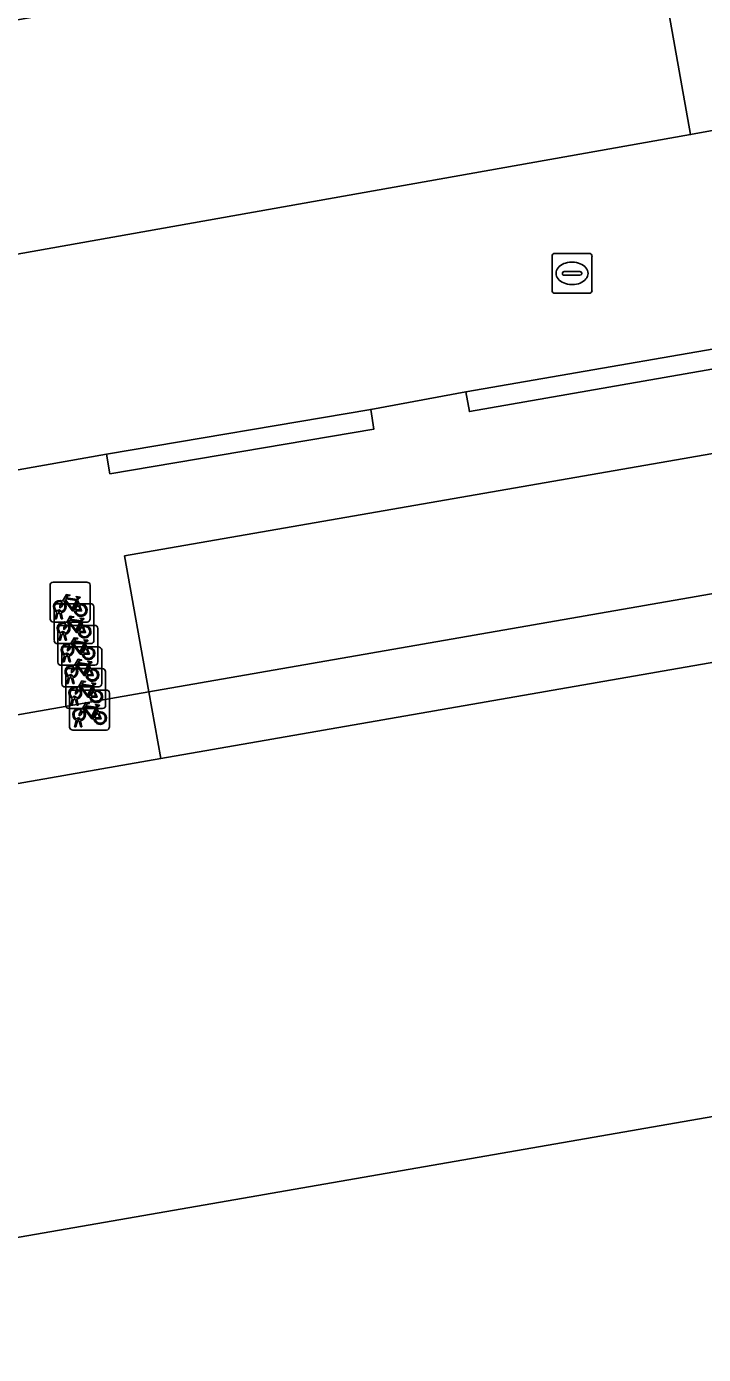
# Model space of a CAD drawing. Extents: x 162879 to 165540, y 384011 to 385181.
# Drawn here: x 164349.04 to 164366.01, y 384928.61 to 384961.9 of the extents above; entities that cross this region are included whole.
import ezdxf

# ---------------------------------------------------------------- set-up
doc = ezdxf.new("R2010")
doc.units = 0
for name, color, linetype in [('IMGEO_Fietsenrek', 7, 'Continuous'), ('IMGEO_Groenvoorziening', 7, 'Continuous'), ('IMGEO_Haag', 7, 'Continuous'), ('IMGEO_Pand', 7, 'Continuous'), ('IMGEO_Parkeervlak_open', 7, 'Continuous'), ('IMGEO_Rijbaan_lokaal_open', 7, 'Continuous'), ('IMGEO_Rioolput', 7, 'Continuous'), ('IMGEO_Voetpad_open', 7, 'Continuous')]:
    doc.layers.add(name, color=color, linetype=linetype)

msp = doc.modelspace()

# ---------------------------------------------------------------- linework, layer by layer
at = {"layer": 'IMGEO_Fietsenrek'}
for p, q in [((164349.636, 384947.044), (164349.636, 384947.885)), ((164349.636, 384947.885), (164349.636, 384947.044)), ((164349.711, 384947.969), (164350.552, 384947.969)), ((164350.552, 384947.969), (164349.711, 384947.969)), ((164350.636, 384947.894), (164350.636, 384947.053)), ((164350.636, 384947.053), (164350.636, 384947.894)), ((164350.323, 384947.518), (164350.359, 384947.423)), ((164349.733, 384946.503), (164349.733, 384947.344)), ((164349.733, 384947.344), (164349.733, 384946.503)), ((164349.763, 384947.053), (164349.802, 384947.213)), ((164349.832, 384947.201), (164349.797, 384947.053)), ((164349.808, 384947.428), (164350.649, 384947.428)), ((164350.649, 384947.428), (164349.808, 384947.428)), ((164349.874, 384947.225), (164349.873, 384947.229)), ((164349.915, 384947.053), (164349.881, 384947.195)), ((164349.905, 384947.236), (164349.906, 384947.229)), ((164349.913, 384947.199), (164349.948, 384947.053)), ((164350.733, 384947.353), (164350.733, 384946.512)), ((164350.733, 384946.512), (164350.733, 384947.353)), ((164350.561, 384946.969), (164349.72, 384946.969)), ((164349.72, 384946.969), (164350.561, 384946.969)), ((164349.797, 384947.053), (164349.763, 384947.053)), ((164349.905, 384946.886), (164350.746, 384946.886)), ((164350.746, 384946.886), (164349.905, 384946.886)), ((164349.948, 384947.053), (164349.915, 384947.053)), ((164350.42, 384946.977), (164350.456, 384946.882)), ((164350.83, 384946.811), (164350.83, 384945.97)), ((164350.83, 384945.97), (164350.83, 384946.811)), ((164349.83, 384945.961), (164349.83, 384946.802)), ((164349.83, 384946.802), (164349.83, 384945.961)), ((164349.86, 384946.512), (164349.899, 384946.672)), ((164349.894, 384946.512), (164349.86, 384946.512)), ((164349.929, 384946.66), (164349.894, 384946.512)), ((164349.971, 384946.684), (164349.97, 384946.688)), ((164350.012, 384946.512), (164349.978, 384946.654)), ((164350.002, 384946.695), (164350.003, 384946.688)), ((164350.01, 384946.658), (164350.045, 384946.512)), ((164350.045, 384946.512), (164350.012, 384946.512)), ((164350.658, 384946.428), (164349.817, 384946.428)), ((164349.817, 384946.428), (164350.658, 384946.428)), ((164349.928, 384945.42), (164349.928, 384946.261)), ((164349.928, 384946.261), (164349.928, 384945.42)), ((164350.003, 384946.345), (164350.844, 384946.345)), ((164350.844, 384946.345), (164350.003, 384946.345)), ((164350.068, 384946.142), (164350.067, 384946.146)), ((164350.099, 384946.153), (164350.1, 384946.146)), ((164350.517, 384946.435), (164350.553, 384946.34)), ((164350.928, 384946.27), (164350.928, 384945.429)), ((164350.928, 384945.429), (164350.928, 384946.27)), ((164350.755, 384945.886), (164349.914, 384945.886)), ((164349.914, 384945.886), (164350.755, 384945.886)), ((164349.957, 384945.97), (164349.996, 384946.13)), ((164349.991, 384945.97), (164349.957, 384945.97)), ((164350.026, 384946.118), (164349.991, 384945.97)), ((164350.109, 384945.97), (164350.075, 384946.112)), ((164350.107, 384946.116), (164350.142, 384945.97)), ((164350.142, 384945.97), (164350.109, 384945.97)), ((164350.615, 384945.894), (164350.651, 384945.799)), ((164350.025, 384944.878), (164350.025, 384945.719)), ((164350.025, 384945.719), (164350.025, 384944.878)), ((164350.055, 384945.429), (164350.094, 384945.589)), ((164350.124, 384945.577), (164350.089, 384945.429)), ((164350.1, 384945.803), (164350.941, 384945.803)), ((164350.941, 384945.803), (164350.1, 384945.803)), ((164350.166, 384945.601), (164350.165, 384945.605)), ((164350.207, 384945.429), (164350.173, 384945.571)), ((164350.197, 384945.612), (164350.198, 384945.605)), ((164350.205, 384945.575), (164350.24, 384945.429)), ((164351.025, 384945.728), (164351.025, 384944.887)), ((164351.025, 384944.887), (164351.025, 384945.728)), ((164350.853, 384945.345), (164350.012, 384945.345)), ((164350.012, 384945.345), (164350.853, 384945.345)), ((164350.089, 384945.429), (164350.055, 384945.429)), ((164350.122, 384944.337), (164350.122, 384945.178)), ((164350.122, 384945.178), (164350.122, 384944.337)), ((164350.197, 384945.262), (164351.038, 384945.262)), ((164351.038, 384945.262), (164350.197, 384945.262)), ((164350.24, 384945.429), (164350.207, 384945.429)), ((164350.712, 384945.352), (164350.748, 384945.257)), ((164351.122, 384945.187), (164351.122, 384944.346)), ((164351.122, 384944.346), (164351.122, 384945.187)), ((164350.152, 384944.887), (164350.191, 384945.047)), ((164350.186, 384944.887), (164350.152, 384944.887)), ((164350.221, 384945.035), (164350.186, 384944.887)), ((164350.263, 384945.059), (164350.262, 384945.063)), ((164350.304, 384944.887), (164350.27, 384945.029)), ((164350.294, 384945.07), (164350.295, 384945.063)), ((164350.302, 384945.033), (164350.337, 384944.887)), ((164350.337, 384944.887), (164350.304, 384944.887)), ((164350.809, 384944.811), (164350.845, 384944.716)), ((164350.95, 384944.803), (164350.109, 384944.803)), ((164350.109, 384944.803), (164350.95, 384944.803)), ((164350.249, 384944.346), (164350.288, 384944.506)), ((164350.318, 384944.494), (164350.283, 384944.346)), ((164350.36, 384944.518), (164350.359, 384944.522)), ((164350.401, 384944.346), (164350.367, 384944.488)), ((164350.391, 384944.529), (164350.392, 384944.522)), ((164350.399, 384944.492), (164350.434, 384944.346)), ((164351.047, 384944.262), (164350.206, 384944.262)), ((164350.206, 384944.262), (164351.047, 384944.262)), ((164350.283, 384944.346), (164350.249, 384944.346)), ((164350.434, 384944.346), (164350.401, 384944.346))]:
    msp.add_line(p, q, dxfattribs=at)
for points in [[(164349.97, 384947.443), (164349.918, 384947.353), (164349.878, 384947.328), (164349.879, 384947.375), (164349.934, 384947.469)], [(164349.949, 384947.495), (164350.044, 384947.659), (164350.13, 384947.645), (164350.132, 384947.636), (164350.076, 384947.625), (164350.049, 384947.58), (164350.305, 384947.539)], [(164350.245, 384947.251), (164350.195, 384947.251), (164350.004, 384947.502), (164349.985, 384947.47)], [(164350.292, 384947.514), (164350.035, 384947.555), (164350.018, 384947.526), (164350.185, 384947.306), (164350.292, 384947.514)], [(164350.34, 384947.416), (164350.31, 384947.493), (164350.201, 384947.275), (164350.244, 384947.275)], [(164350.305, 384947.539), (164350.33, 384947.588), (164350.324, 384947.592), (164350.301, 384947.596), (164350.289, 384947.603), (164350.288, 384947.606), (164350.29, 384947.611), (164350.385, 384947.596), (164350.387, 384947.586), (164350.377, 384947.573), (164350.365, 384947.567), (164350.351, 384947.573), (164350.323, 384947.518)], [(164350.274, 384947.275), (164350.394, 384947.274), (164350.35, 384947.388)], [(164350.37, 384947.395), (164350.425, 384947.25), (164350.275, 384947.25)], [(164350.067, 384946.902), (164350.015, 384946.812), (164349.975, 384946.787), (164349.976, 384946.834), (164350.031, 384946.928)], [(164350.046, 384946.954), (164350.141, 384947.118), (164350.227, 384947.104), (164350.229, 384947.095), (164350.173, 384947.084), (164350.146, 384947.039), (164350.402, 384946.998)], [(164350.342, 384946.71), (164350.292, 384946.71), (164350.101, 384946.961), (164350.082, 384946.929)], [(164350.389, 384946.973), (164350.132, 384947.014), (164350.115, 384946.985), (164350.282, 384946.765), (164350.389, 384946.973)], [(164350.437, 384946.875), (164350.407, 384946.952), (164350.298, 384946.734), (164350.341, 384946.734)], [(164350.371, 384946.734), (164350.491, 384946.733), (164350.447, 384946.847)], [(164350.467, 384946.854), (164350.522, 384946.709), (164350.372, 384946.709)], [(164350.402, 384946.998), (164350.427, 384947.047), (164350.421, 384947.051), (164350.398, 384947.055), (164350.386, 384947.062), (164350.385, 384947.065), (164350.387, 384947.07), (164350.482, 384947.055), (164350.484, 384947.045), (164350.474, 384947.032), (164350.462, 384947.026), (164350.448, 384947.032), (164350.42, 384946.977)], [(164350.143, 384946.412), (164350.238, 384946.576), (164350.324, 384946.562), (164350.326, 384946.553), (164350.27, 384946.542), (164350.243, 384946.497), (164350.499, 384946.456)], [(164350.486, 384946.431), (164350.229, 384946.472), (164350.212, 384946.443), (164350.379, 384946.223), (164350.486, 384946.431)], [(164350.499, 384946.456), (164350.524, 384946.505), (164350.518, 384946.509), (164350.495, 384946.513), (164350.483, 384946.52), (164350.482, 384946.523), (164350.484, 384946.528), (164350.579, 384946.513), (164350.581, 384946.503), (164350.571, 384946.49), (164350.559, 384946.484), (164350.545, 384946.49), (164350.517, 384946.435)], [(164350.164, 384946.36), (164350.112, 384946.27), (164350.072, 384946.245), (164350.073, 384946.292), (164350.128, 384946.386)], [(164350.439, 384946.168), (164350.389, 384946.168), (164350.198, 384946.419), (164350.179, 384946.387)], [(164350.534, 384946.333), (164350.504, 384946.41), (164350.395, 384946.192), (164350.438, 384946.192)], [(164350.468, 384946.192), (164350.588, 384946.191), (164350.544, 384946.305)], [(164350.564, 384946.312), (164350.619, 384946.167), (164350.469, 384946.167)], [(164350.262, 384945.819), (164350.21, 384945.729), (164350.17, 384945.704), (164350.171, 384945.751), (164350.226, 384945.845)], [(164350.241, 384945.871), (164350.336, 384946.035), (164350.422, 384946.021), (164350.424, 384946.012), (164350.368, 384946.001), (164350.341, 384945.956), (164350.597, 384945.915)], [(164350.537, 384945.627), (164350.487, 384945.627), (164350.296, 384945.878), (164350.277, 384945.846)], [(164350.584, 384945.89), (164350.327, 384945.931), (164350.31, 384945.902), (164350.477, 384945.682), (164350.584, 384945.89)], [(164350.632, 384945.792), (164350.602, 384945.869), (164350.493, 384945.651), (164350.536, 384945.651)], [(164350.597, 384945.915), (164350.622, 384945.964), (164350.616, 384945.968), (164350.593, 384945.972), (164350.581, 384945.979), (164350.58, 384945.982), (164350.582, 384945.987), (164350.677, 384945.972), (164350.679, 384945.962), (164350.669, 384945.949), (164350.657, 384945.943), (164350.643, 384945.949), (164350.615, 384945.894)], [(164350.338, 384945.329), (164350.433, 384945.493), (164350.519, 384945.479), (164350.521, 384945.47), (164350.465, 384945.459), (164350.438, 384945.414), (164350.694, 384945.373)], [(164350.566, 384945.651), (164350.686, 384945.65), (164350.642, 384945.764)], [(164350.662, 384945.771), (164350.717, 384945.626), (164350.567, 384945.626)], [(164350.359, 384945.277), (164350.307, 384945.187), (164350.267, 384945.162), (164350.268, 384945.209), (164350.323, 384945.303)], [(164350.634, 384945.085), (164350.584, 384945.085), (164350.393, 384945.336), (164350.374, 384945.304)], [(164350.681, 384945.348), (164350.424, 384945.389), (164350.407, 384945.36), (164350.574, 384945.14), (164350.681, 384945.348)], [(164350.729, 384945.25), (164350.699, 384945.327), (164350.59, 384945.109), (164350.633, 384945.109)], [(164350.663, 384945.109), (164350.783, 384945.108), (164350.739, 384945.222)], [(164350.759, 384945.229), (164350.814, 384945.084), (164350.664, 384945.084)], [(164350.694, 384945.373), (164350.719, 384945.422), (164350.713, 384945.426), (164350.69, 384945.43), (164350.678, 384945.437), (164350.677, 384945.44), (164350.679, 384945.445), (164350.774, 384945.43), (164350.776, 384945.42), (164350.766, 384945.407), (164350.754, 384945.401), (164350.74, 384945.407), (164350.712, 384945.352)], [(164350.435, 384944.788), (164350.53, 384944.952), (164350.616, 384944.938), (164350.618, 384944.929), (164350.562, 384944.918), (164350.535, 384944.873), (164350.791, 384944.832)], [(164350.778, 384944.807), (164350.521, 384944.848), (164350.504, 384944.819), (164350.671, 384944.599), (164350.778, 384944.807)], [(164350.791, 384944.832), (164350.816, 384944.881), (164350.81, 384944.885), (164350.787, 384944.889), (164350.775, 384944.896), (164350.774, 384944.899), (164350.776, 384944.904), (164350.871, 384944.889), (164350.873, 384944.879), (164350.863, 384944.866), (164350.851, 384944.86), (164350.837, 384944.866), (164350.809, 384944.811)], [(164350.456, 384944.736), (164350.404, 384944.646), (164350.364, 384944.621), (164350.365, 384944.668), (164350.42, 384944.762)], [(164350.731, 384944.544), (164350.681, 384944.544), (164350.49, 384944.795), (164350.471, 384944.763)], [(164350.826, 384944.709), (164350.796, 384944.786), (164350.687, 384944.568), (164350.73, 384944.568)], [(164350.76, 384944.568), (164350.88, 384944.567), (164350.836, 384944.681)], [(164350.856, 384944.688), (164350.911, 384944.543), (164350.761, 384944.543)]]:
    msp.add_lwpolyline(points, dxfattribs=at)
for centre, radius, start, end in [((164349.714, 384947.891), 0.0779, 92.4484, 184.2845), ((164349.714, 384947.891), 0.0779, 92.4484, 184.2845), ((164350.558, 384947.891), 0.0779, 2.4484, 94.2845), ((164350.558, 384947.891), 0.0779, 2.4484, 94.2845), ((164349.876, 384947.354), 0.159, 62.6766, 242.1369), ((164349.876, 384947.354), 0.129, 63.3192, 238.903), ((164349.876, 384947.354), 0.159, 283.5766, 46.6042), ((164349.811, 384947.35), 0.0779, 92.4484, 184.2845), ((164349.811, 384947.35), 0.0779, 92.4484, 184.2845), ((164349.856, 384947.225), 0.0499, 12.8025, 158.6934), ((164349.876, 384947.354), 0.159, 253.9967, 271.7867), ((164349.856, 384947.225), 0.0174, 12.8025, 163.4502), ((164349.876, 384947.354), 0.129, 253.415, 269.0204), ((164349.876, 384947.354), 0.129, 283.6043, 43.4302), ((164350.403, 384947.27), 0.159, 113.3408, 178.3217), ((164350.403, 384947.27), 0.159, 187.0065, 105.7708), ((164350.403, 384947.27), 0.129, 113.923, 177.9556), ((164350.403, 384947.27), 0.129, 188.6715, 104.5883), ((164350.655, 384947.35), 0.0779, 2.4484, 94.2845), ((164350.655, 384947.35), 0.0779, 2.4484, 94.2845), ((164349.714, 384947.047), 0.0779, 182.4484, 274.2845), ((164349.714, 384947.047), 0.0779, 182.4484, 274.2845), ((164349.973, 384946.813), 0.159, 62.6766, 242.1369), ((164349.908, 384946.808), 0.0779, 92.4484, 184.2845), ((164349.908, 384946.808), 0.0779, 92.4484, 184.2845), ((164349.973, 384946.813), 0.129, 63.3192, 238.903), ((164349.973, 384946.813), 0.129, 283.6043, 43.4302), ((164349.973, 384946.813), 0.159, 283.5766, 46.6042), ((164350.5, 384946.729), 0.159, 113.3408, 178.3217), ((164350.5, 384946.729), 0.159, 187.0065, 105.7708), ((164350.5, 384946.729), 0.129, 113.923, 177.9556), ((164350.5, 384946.729), 0.129, 188.6715, 104.5883), ((164350.558, 384947.047), 0.0779, 272.4484, 4.2845), ((164350.558, 384947.047), 0.0779, 272.4484, 4.2845), ((164350.752, 384946.808), 0.0779, 2.4484, 94.2845), ((164350.752, 384946.808), 0.0779, 2.4484, 94.2845), ((164349.811, 384946.506), 0.0779, 182.4484, 274.2845), ((164349.811, 384946.506), 0.0779, 182.4484, 274.2845), ((164349.953, 384946.684), 0.0499, 12.8025, 158.6934), ((164349.973, 384946.813), 0.159, 253.9967, 271.7867), ((164349.953, 384946.684), 0.0174, 12.8025, 163.4502), ((164349.973, 384946.813), 0.129, 253.415, 269.0204), ((164350.655, 384946.506), 0.0779, 272.4484, 4.2845), ((164350.655, 384946.506), 0.0779, 272.4484, 4.2845), ((164350.07, 384946.271), 0.159, 62.6766, 242.1369), ((164350.006, 384946.267), 0.0779, 92.4484, 184.2845), ((164350.006, 384946.267), 0.0779, 92.4484, 184.2845), ((164350.07, 384946.271), 0.129, 63.3192, 238.903), ((164350.05, 384946.142), 0.0499, 12.8025, 158.6934), ((164350.05, 384946.142), 0.0174, 12.8025, 163.4502), ((164350.07, 384946.271), 0.129, 253.415, 269.0204), ((164350.07, 384946.271), 0.129, 283.6043, 43.4302), ((164350.07, 384946.271), 0.159, 283.5766, 46.6042), ((164350.597, 384946.187), 0.159, 113.3408, 178.3217), ((164350.597, 384946.187), 0.159, 187.0065, 105.7708), ((164350.597, 384946.187), 0.129, 113.923, 177.9556), ((164350.597, 384946.187), 0.129, 188.6715, 104.5883), ((164350.85, 384946.267), 0.0779, 2.4484, 94.2845), ((164350.85, 384946.267), 0.0779, 2.4484, 94.2845), ((164349.908, 384945.964), 0.0779, 182.4484, 274.2845), ((164349.908, 384945.964), 0.0779, 182.4484, 274.2845), ((164350.168, 384945.73), 0.159, 62.6766, 242.1369), ((164350.07, 384946.271), 0.159, 253.9967, 271.7867), ((164350.168, 384945.73), 0.129, 63.3192, 238.903), ((164350.168, 384945.73), 0.129, 283.6043, 43.4302), ((164350.168, 384945.73), 0.159, 283.5766, 46.6042), ((164350.695, 384945.646), 0.159, 187.0065, 105.7708), ((164350.752, 384945.964), 0.0779, 272.4484, 4.2845), ((164350.752, 384945.964), 0.0779, 272.4484, 4.2845), ((164350.103, 384945.725), 0.0779, 92.4484, 184.2845), ((164350.103, 384945.725), 0.0779, 92.4484, 184.2845), ((164350.148, 384945.601), 0.0499, 12.8025, 158.6934), ((164350.168, 384945.73), 0.159, 253.9967, 271.7867), ((164350.148, 384945.601), 0.0174, 12.8025, 163.4502), ((164350.168, 384945.73), 0.129, 253.415, 269.0204), ((164350.695, 384945.646), 0.159, 113.3408, 178.3217), ((164350.695, 384945.646), 0.129, 113.923, 177.9556), ((164350.695, 384945.646), 0.129, 188.6715, 104.5883), ((164350.947, 384945.725), 0.0779, 2.4484, 94.2845), ((164350.947, 384945.725), 0.0779, 2.4484, 94.2845), ((164350.006, 384945.423), 0.0779, 182.4484, 274.2845), ((164350.006, 384945.423), 0.0779, 182.4484, 274.2845), ((164350.265, 384945.188), 0.159, 62.6766, 242.1369), ((164350.2, 384945.184), 0.0779, 92.4484, 184.2845), ((164350.2, 384945.184), 0.0779, 92.4484, 184.2845), ((164350.265, 384945.188), 0.129, 63.3192, 238.903), ((164350.265, 384945.188), 0.129, 283.6043, 43.4302), ((164350.265, 384945.188), 0.159, 283.5766, 46.6042), ((164350.792, 384945.104), 0.159, 113.3408, 178.3217), ((164350.792, 384945.104), 0.159, 187.0065, 105.7708), ((164350.792, 384945.104), 0.129, 113.923, 177.9556), ((164350.792, 384945.104), 0.129, 188.6715, 104.5883), ((164350.85, 384945.423), 0.0779, 272.4484, 4.2845), ((164350.85, 384945.423), 0.0779, 272.4484, 4.2845), ((164351.044, 384945.184), 0.0779, 2.4484, 94.2845), ((164351.044, 384945.184), 0.0779, 2.4484, 94.2845), ((164350.103, 384944.881), 0.0779, 182.4484, 274.2845), ((164350.103, 384944.881), 0.0779, 182.4484, 274.2845), ((164350.245, 384945.059), 0.0499, 12.8025, 158.6934), ((164350.362, 384944.647), 0.159, 62.6766, 242.1369), ((164350.265, 384945.188), 0.159, 253.9967, 271.7867), ((164350.245, 384945.059), 0.0174, 12.8025, 163.4502), ((164350.265, 384945.188), 0.129, 253.415, 269.0204), ((164350.947, 384944.881), 0.0779, 272.4484, 4.2845), ((164350.947, 384944.881), 0.0779, 272.4484, 4.2845), ((164350.362, 384944.647), 0.129, 63.3192, 238.903), ((164350.342, 384944.518), 0.0499, 12.8025, 158.6934), ((164350.362, 384944.647), 0.159, 253.9967, 271.7867), ((164350.342, 384944.518), 0.0174, 12.8025, 163.4502), ((164350.362, 384944.647), 0.129, 253.415, 269.0204), ((164350.362, 384944.647), 0.129, 283.6043, 43.4302), ((164350.362, 384944.647), 0.159, 283.5766, 46.6042), ((164350.889, 384944.563), 0.159, 113.3408, 178.3217), ((164350.889, 384944.563), 0.159, 187.0065, 105.7708), ((164350.889, 384944.563), 0.129, 113.923, 177.9556), ((164350.889, 384944.563), 0.129, 188.6715, 104.5883), ((164350.2, 384944.34), 0.0779, 182.4484, 274.2845), ((164350.2, 384944.34), 0.0779, 182.4484, 274.2845), ((164351.044, 384944.34), 0.0779, 272.4484, 4.2845), ((164351.044, 384944.34), 0.0779, 272.4484, 4.2845)]:
    msp.add_arc(centre, radius, start, end, dxfattribs=at)
at = {"layer": 'IMGEO_Groenvoorziening'}
for points in [[(164405.43, 384972.953), (164386.113, 384969.787), (164313.12, 384957.316), (164312.822, 384959.468), (164311.177, 384959.12), (164311.235, 384958.826), (164311.783, 384955.752), (164312.229, 384955.829), (164345.241, 384961.51), (164346.261, 384955.744), (164346.35, 384955.241), (164346.988, 384955.348), (164347.741, 384955.491), (164347.676, 384955.995), (164346.694, 384961.698), (164364.683, 384964.83), (164365.687, 384959.189), (164367.149, 384959.457), (164366.331, 384965.118), (164385.762, 384968.492), (164386.709, 384962.909), (164388.191, 384963.162), (164387.234, 384968.755), (164404.535, 384971.736)], [(164467.132, 384966.15), (164446.716, 384962.145), (164442.258, 384959.687), (164431.338, 384957.031), (164427.733, 384958.924), (164418.708, 384958.06), (164413.79, 384959.457), (164407.984, 384958.459), (164408.469, 384955.043), (164408.764, 384955.094), (164409.059, 384953.421), (164411.011, 384942.36), (164336.268, 384929.356), (164334.073, 384942.077), (164327.87, 384940.992), (164334.997, 384900.103), (164327.736, 384898.783), (164327.779, 384898.632)]]:
    msp.add_lwpolyline(points, dxfattribs=at)
at = {"layer": 'IMGEO_Haag'}
msp.add_lwpolyline([(164405.43, 384972.953), (164386.113, 384969.787), (164313.12, 384957.316), (164312.822, 384959.468), (164311.177, 384959.12), (164311.235, 384958.826), (164311.783, 384955.752), (164312.229, 384955.829), (164345.241, 384961.51), (164346.261, 384955.744), (164346.35, 384955.241), (164346.988, 384955.348), (164347.741, 384955.491), (164347.676, 384955.995), (164346.694, 384961.698), (164364.683, 384964.83), (164365.687, 384959.189), (164367.149, 384959.457), (164366.331, 384965.118), (164385.762, 384968.492), (164386.709, 384962.909), (164388.191, 384963.162), (164387.234, 384968.755), (164404.535, 384971.736)], dxfattribs=at)
at = {"layer": 'IMGEO_Pand'}
msp.add_lwpolyline([(164334.073, 384942.077), (164336.268, 384929.356), (164411.011, 384942.36), (164409.059, 384953.421), (164408.764, 384953.37), (164352.413, 384943.549), (164348.502, 384942.867), (164348.248, 384944.325), (164343.086, 384943.426), (164343.048, 384943.642)], close=True, dxfattribs=at)
at = {"layer": 'IMGEO_Parkeervlak_open'}
for points in [[(164347.676, 384955.995), (164365.687, 384959.189), (164364.683, 384964.83), (164346.694, 384961.698)], [(164407.984, 384958.459), (164351.501, 384948.627), (164352.113, 384945.222), (164408.469, 384955.043)]]:
    msp.add_lwpolyline(points, close=True, dxfattribs=at)
at = {"layer": 'IMGEO_Rijbaan_lokaal_open'}
msp.add_lwpolyline([(164406.639, 384965.979), (164405.585, 384965.778), (164405.503, 384966.185), (164402.094, 384965.58), (164388.191, 384963.162), (164386.709, 384962.909), (164384.483, 384962.494), (164367.149, 384959.457), (164365.687, 384959.189), (164347.676, 384955.995), (164347.741, 384955.491), (164346.988, 384955.348), (164347.79, 384950.599), (164351.052, 384951.182), (164357.669, 384952.299), (164360.058, 384952.739), (164368.837, 384954.263), (164383.068, 384956.757), (164385.308, 384957.125), (164385.414, 384957.142), (164399.953, 384959.685), (164402.764, 384960.167), (164411.437, 384961.677), (164410.624, 384966.624)], close=True, dxfattribs=at)
at = {"layer": 'IMGEO_Rioolput'}
for p, q in [((164362.215, 384955.286), (164362.215, 384956.138)), ((164362.29, 384956.212), (164363.142, 384956.212)), ((164363.216, 384956.138), (164363.216, 384955.286)), ((164362.703, 384955.992), (164362.728, 384955.992)), ((164362.474, 384955.706), (164362.474, 384955.718)), ((164362.912, 384955.669), (164362.514, 384955.669)), ((164362.517, 384955.755), (164362.915, 384955.755)), ((164362.958, 384955.718), (164362.958, 384955.706)), ((164363.142, 384955.212), (164362.29, 384955.212)), ((164362.726, 384955.432), (164362.701, 384955.432))]:
    msp.add_line(p, q, dxfattribs=at)
for points in [[(164362.215, 384955.286), (164362.215, 384956.138)], [(164362.29, 384956.212), (164363.142, 384956.212)], [(164363.216, 384956.138), (164363.216, 384955.286)], [(164363.142, 384955.212), (164362.29, 384955.212)]]:
    msp.add_lwpolyline(points, dxfattribs=at)
for centre, radius, start, end in [((164362.292, 384956.136), 0.0765, 91.552, 178.448), ((164362.292, 384956.136), 0.0765, 91.552, 178.448), ((164363.14, 384956.136), 0.0765, 1.552, 88.448), ((164363.14, 384956.136), 0.0765, 1.552, 88.448), ((164362.514, 384955.715), 0.0403, 85.8775, 175.7526), ((164362.511, 384955.705), 0.0366, 178.938, 274.7102), ((164362.915, 384955.712), 0.043, 264.8664, 352.4533), ((164362.919, 384955.717), 0.0386, 1.7309, 96.639), ((164362.292, 384955.288), 0.0765, 181.552, 268.448), ((164362.292, 384955.288), 0.0765, 181.552, 268.448), ((164363.14, 384955.288), 0.0765, 271.552, 358.448), ((164363.14, 384955.288), 0.0765, 271.552, 358.448)]:
    msp.add_arc(centre, radius, start, end, dxfattribs=at)
for centre, major_axis, ratio, start_param, end_param in [((164362.702, 384955.712), (-0.387, 0.002), 0.722429, 4.712389, 7.853982), ((164362.727, 384955.712), (-0.39, 0.002), 0.717154, 1.570796, 4.712389)]:
    msp.add_ellipse(centre, major_axis=major_axis, ratio=ratio, start_param=start_param, end_param=end_param, dxfattribs=at)
at = {"layer": 'IMGEO_Voetpad_open'}
msp.add_lwpolyline([(164400.039, 384959.193), (164385.394, 384956.633), (164385.308, 384957.125), (164383.068, 384956.757), (164383.154, 384956.265), (164360.144, 384952.247), (164360.058, 384952.739), (164357.669, 384952.299), (164357.752, 384951.806), (164351.135, 384950.689), (164351.052, 384951.182), (164347.79, 384950.599), (164347.171, 384950.488), (164347.253, 384950.034), (164348.239, 384944.547), (164352.113, 384945.222), (164351.501, 384948.627), (164407.984, 384958.459)], dxfattribs=at)
for points in [[(164360.058, 384952.739), (164360.144, 384952.247), (164383.154, 384956.265), (164383.068, 384956.757), (164368.837, 384954.263)], [(164408.469, 384955.043), (164352.113, 384945.222), (164352.413, 384943.549), (164408.764, 384953.37)], [(164351.052, 384951.182), (164351.135, 384950.689), (164357.752, 384951.806), (164357.669, 384952.299)], [(164348.239, 384944.547), (164348.248, 384944.325), (164348.502, 384942.867), (164352.413, 384943.549), (164352.113, 384945.222)]]:
    msp.add_lwpolyline(points, close=True, dxfattribs=at)

doc.saveas('drawing.dxf')
